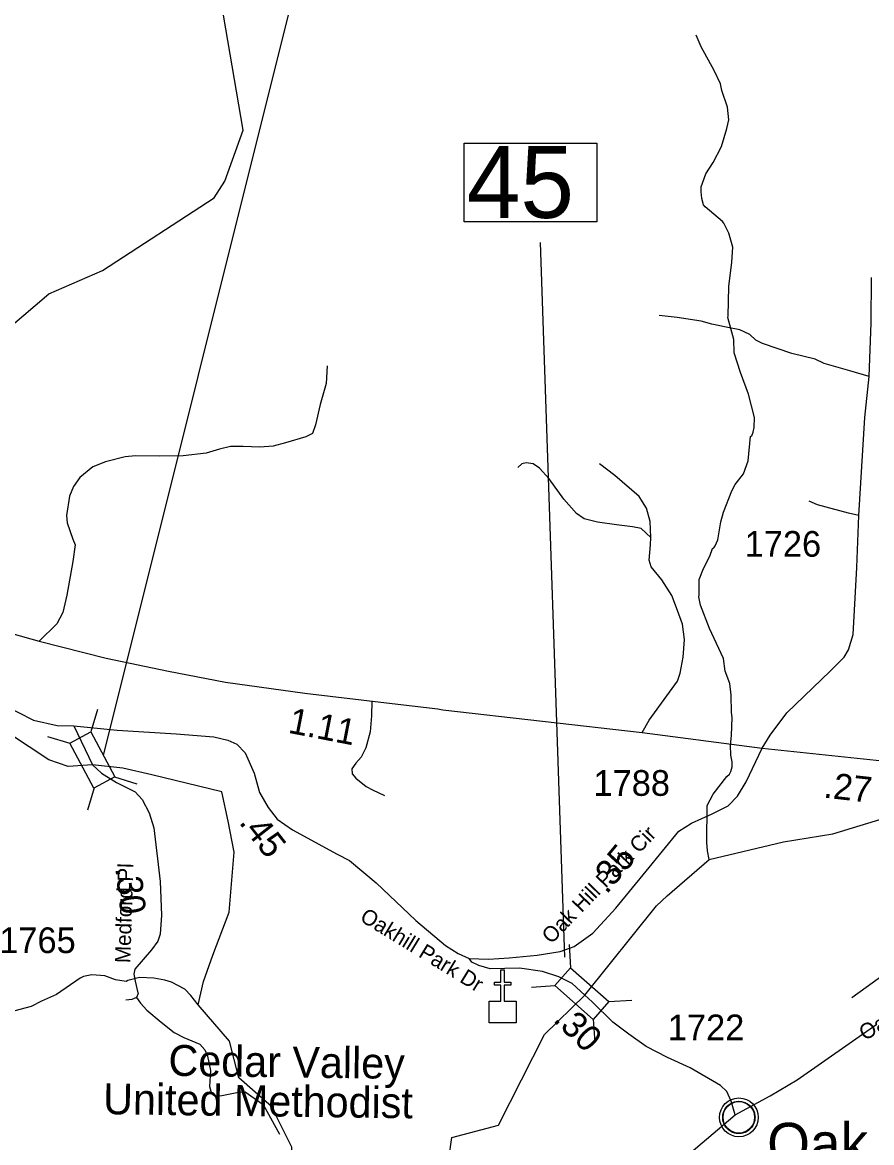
# Model space of a CAD drawing. Extents: x 1159738 to 1321356, y 736314 to 882035.
# Drawn here: x 1281438 to 1285565, y 792328 to 797771 of the extents above; entities that cross this region are included whole.
import ezdxf

# ---------------------------------------------------------------- set-up
doc = ezdxf.new("R2010")
doc.units = 0
for name, color, linetype in [('Exist Civil Demographics Community CELL', 7, 'Continuous'), ('Exist Civil Demographics Community Label', 7, 'Continuous'), ('Exist Cultural Church CELL', 7, 'Continuous'), ('Exist Cultural Church Label', 7, 'Continuous'), ('Exist Hydrographic Creek Single Shore', 7, 'Continuous'), ('Exist Hydrographic Misc Water Feature', 7, 'Continuous'), ('Exist Road Non-System Type 51', 7, 'Continuous'), ('Exist Road Primary US Attributed', 7, 'Continuous'), ('Exist Road Primary US Mileage Hundredths English Label', 7, 'Continuous'), ('Exist Road Secondary Mileage Hundredths English Label', 7, 'Continuous'), ('Exist Road Secondary Structure Standard Bridge CELL', 7, 'Continuous'), ('Exist Road Secondary Structure Standard Bridge Number Label', 7, 'Continuous'), ('Exist Road Secondary Type 51 Attributed', 7, 'Continuous'), ('Exist Road Secondary Type 51 Label', 7, 'Continuous'), ('Exist Road Secondary Type 51 Number Label', 7, 'Continuous')]:
    doc.layers.add(name, color=color, linetype=linetype)

msp = doc.modelspace()

# ---------------------------------------------------------------- linework, layer by layer
at = {"layer": 'Exist Civil Demographics Community CELL'}
msp.add_lwpolyline([(1284842.8, 792463.1), (1284843.8, 792468.7), (1284845.6, 792475.2), (1284848.5, 792482.4), (1284851.4, 792488.2), (1284854.7, 792493.9), (1284858.5, 792499), (1284862.5, 792503.4), (1284867, 792508), (1284872.6, 792512.6), (1284878, 792516.3), (1284882.9, 792519.1), (1284887.9, 792521.6), (1284893.4, 792523.9), (1284899, 792525.7), (1284903.4, 792526.9), (1284908.2, 792527.6), (1284912.3, 792528.3), (1284918.7, 792528.6), (1284923.1, 792528.5), (1284928.8, 792528.2), (1284933.7, 792527.5), (1284938.6, 792526.5), (1284943.6, 792525.1), (1284948.8, 792523.1), (1284955.4, 792520.2), (1284961.7, 792516.7), (1284966.8, 792513.2), (1284971.9, 792509.2), (1284975.2, 792506), (1284979.4, 792501.7), (1284983.2, 792497), (1284986.3, 792492.4), (1284989.4, 792487.4), (1284991.9, 792482.2), (1284993.9, 792477.2), (1284995.5, 792472.2), (1284996.8, 792467.6), (1284997.9, 792461.5), (1284998.5, 792456.8), (1284998.7, 792450.8), (1284998.6, 792445), (1284998, 792439.3), (1284997.1, 792433.9), (1284995.4, 792427.7), (1284993.5, 792421.9), (1284991.2, 792416.8), (1284988.1, 792410.8), (1284984.8, 792405.5), (1284981.3, 792400.8), (1284977.1, 792396), (1284971.8, 792391.1), (1284966.8, 792387), (1284961.8, 792383.5), (1284957.5, 792381), (1284950.7, 792377.8), (1284943.5, 792375.1), (1284937.6, 792373.6), (1284931, 792372.3), (1284926.5, 792371.8), (1284922, 792371.6), (1284916.5, 792371.6), (1284912.2, 792372), (1284906.5, 792372.7), (1284900.6, 792374), (1284896, 792375.3), (1284890.9, 792377.2), (1284886.3, 792379.2), (1284882.4, 792381.4), (1284875.6, 792385.5), (1284870, 792389.8), (1284865.1, 792394.3), (1284860.6, 792399.1), (1284857.4, 792403.1), (1284854.4, 792407.3), (1284850.4, 792414.4), (1284848.6, 792417.9), (1284846.9, 792421.9), (1284844.3, 792430.1), (1284842.8, 792437.2), (1284842.1, 792442.3), (1284841.8, 792448.6), (1284841.7, 792453.3), (1284842.3, 792459.8)], close=True, dxfattribs=at)
for centre, radius in [((1284920.4, 792450.7), 94.3), ((1284920.1, 792450.9), 76.7)]:
    msp.add_circle(centre, radius, dxfattribs=at)
at = {"layer": 'Exist Cultural Church CELL'}
msp.add_lwpolyline([(1283707.2, 793015.9), (1283764.1, 793016), (1283764.1, 793092.2), (1283732.1, 793092.2), (1283732.1, 793108.2), (1283764.1, 793108.2), (1283764.1, 793168.3), (1283780.1, 793168.3), (1283780.1, 793108.2), (1283812.1, 793108.2), (1283812.1, 793092.2), (1283780.1, 793092.2), (1283780.1, 793016), (1283837.8, 793015.9), (1283837.8, 792909.5), (1283707.2, 792909.5)], close=True, dxfattribs=at)
at = {"layer": 'Exist Hydrographic Creek Single Shore'}
for points in [[(1281777.9, 794164.3), (1281660.8, 794155.7), (1281566.8, 794187.5), (1280880.5, 794639.8)], [(1282676.3, 791738.7), (1282570.3, 791832.8), (1282581.3, 791940.9), (1282744.3, 792147.7), (1282748.3, 792305.2), (1282648.4, 792502.9), (1282490.3, 792642.9), (1282444.3, 792820.1), (1282292.2, 792996.8), (1282319, 793111.1), (1282363.3, 793238.7), (1282443.3, 793447.1), (1282467.3, 793738.8), (1282437.3, 793890.4), (1282407.5, 794032.4), (1282067.2, 794114.5), (1281926.8, 794147.2), (1281777.9, 794164.3)], [(1284571.7, 793526.9), (1284776, 793704.2), (1285136.4, 793790.2), (1285377.6, 793828.9), (1285642.3, 793909.8), (1285790.4, 793947.8), (1285865.4, 794157.6)], [(1284171.8, 793044.2), (1284520.3, 793477.7), (1284571.7, 793526.9)], [(1282676.3, 791738.7), (1282784.3, 791730.1), (1282857.3, 791626.8), (1282941.3, 791651.4), (1283103.4, 791795.9), (1283195.3, 791843.3), (1283283.3, 791999.1), (1283495.3, 792145.8), (1283525.4, 792352), (1283752.4, 792413.1), (1283975.3, 792854), (1284171.8, 793044.2)]]:
    msp.add_lwpolyline(points, dxfattribs=at)
at = {"layer": 'Exist Hydrographic Misc Water Feature'}
for points in [[(1280880.5, 794639.8), (1280905, 794831.9), (1280822.3, 795002.8), (1280818.3, 795538), (1280764.2, 795713), (1280762.2, 795982.2), (1280797.2, 796037.4), (1281379.2, 796291.5), (1281566.2, 796451.9), (1281827.2, 796564.9), (1282370.2, 796918.3), (1282422.3, 796999.4), (1282511.3, 797247.1), (1282416.2, 797807), (1282456.2, 798059), (1282425.3, 798158), (1282123.2, 798423.4), (1282059.2, 798542.9), (1281998.2, 798777.2), (1281594.2, 799612.5), (1281596.2, 799720.8), (1281631.2, 799769.4)], [(1284776, 793704.2), (1284767.3, 793746.1), (1284764.5, 793786.1), (1284766, 793966.1), (1284795.7, 794021.2), (1284862.3, 794107.1), (1284874.7, 794118.7), (1284881.1, 794130.5), (1284887.8, 794154.3), (1284888.5, 794178.3), (1284881.5, 794210.5), (1284879, 794258.6), (1284884.4, 794306.5), (1284887.1, 794394.4), (1284883.8, 794418.5), (1284882.4, 794502.5), (1284876.1, 794558.8), (1284854, 794619.5), (1284845.8, 794679.7), (1284778.2, 794825.9), (1284733.6, 794939.3), (1284724.9, 794979.5), (1284727.2, 794987.5), (1284727.5, 795063.5), (1284747.8, 795118.1), (1284778.9, 795177.9), (1284792.1, 795215.5), (1284798.1, 795217.3), (1284804.5, 795227.1), (1284817.4, 795256.7), (1284832.1, 795344.3), (1284845.5, 795391.9), (1284886.7, 795494.6), (1284901.7, 795526.1), (1284943.2, 795576.8), (1284965.1, 795640.1), (1284976.8, 795759.8), (1284982.9, 795761.6), (1284989.4, 795779.4), (1284994.1, 795803.2), (1284995.6, 795851.2), (1284967, 795964.1), (1284928.2, 796069.3), (1284897.2, 796166.3), (1284895.1, 796230.4), (1284866.4, 796337.3), (1284868.6, 796343.3), (1284870.9, 796487.2), (1284886.6, 796606.7), (1284890.8, 796678.6), (1284870.9, 796747.2), (1284846.6, 796796.1), (1284840.6, 796804.2), (1284756.7, 796874.8), (1284749, 796885.1), (1284739.9, 796915.4), (1284736.9, 796947.5), (1284737.6, 796971.5), (1284759.6, 797034.8), (1284795.2, 797089.7), (1284835.6, 797168.4), (1284862.4, 797255.6), (1284871.6, 797297.8), (1284865.6, 797359.5), (1284838, 797440.4), (1284830.9, 797472.6), (1284800.9, 797537.6), (1284736.4, 797651.6), (1284712.1, 797708.4)], [(1282292.2, 792996.8), (1282256.7, 793042.7), (1282227.6, 793073.6), (1282162.6, 793107.7), (1282130.9, 793116.6), (1282076.8, 793126.3), (1282007.3, 793130.3), (1281950.3, 793115.5), (1281942.6, 793110.5), (1281890.8, 793118.2), (1281839.4, 793137.8), (1281775.5, 793143.8), (1281735.3, 793135.1), (1281719, 793127.6), (1281604.5, 793047.1), (1281531.5, 793015.5), (1281480.9, 792989.3), (1281401.9, 792967.5)]]:
    msp.add_lwpolyline(points, dxfattribs=at)
at = {"layer": 'Exist Road Non-System Type 51'}
for points in [[(1285553.9, 796051.1), (1285459.9, 796077.3), (1285335.6, 796113.8), (1285290.6, 796135.2), (1285177.1, 796163.1), (1285035.7, 796210.2), (1285003.5, 796227.4), (1284973.5, 796255.3), (1284924.3, 796276.7), (1284857.8, 796289.6), (1284789.3, 796304.6), (1284737.8, 796319.6), (1284620, 796336.7), (1284532.2, 796347.5)], [(1282919.4, 796102.9), (1282914.7, 796017), (1282885, 795914), (1282863.2, 795815.7), (1282847.6, 795773.5), (1282814.8, 795757.9), (1282716.6, 795728.2), (1282657.3, 795712.6), (1282591.8, 795706.4), (1282510.7, 795711.1), (1282449.8, 795711.1), (1282395.2, 795697), (1282331.3, 795678.3), (1282219, 795665.8), (1282105.1, 795662.7), (1281987.3, 795664.7), (1281937.4, 795660.1), (1281842.2, 795636.6), (1281779.8, 795611.7), (1281717.4, 795560.2), (1281686.2, 795516.4), (1281667.5, 795469.6), (1281651.9, 795374.4), (1281655, 795340), (1281683.1, 795260.4), (1281694, 795233.1), (1281683.1, 795151.9), (1281653.5, 794988), (1281634.8, 794903.7), (1281605.1, 794849.1), (1281519.5, 794765.3)], [(1284491.7, 795269), (1284444.9, 795311.2), (1284402.7, 795320.6), (1284324.8, 795329.9), (1284232.7, 795342.4), (1284168.8, 795359.6), (1284131.3, 795384.6), (1284068.9, 795454.8), (1283998.7, 795553.1), (1283951.9, 795604.7), (1283920.7, 795626.5), (1283886.4, 795631.2), (1283864.6, 795626.5), (1283845.9, 795607.8)], [(1284491.7, 795269), (1284488.5, 795345.5), (1284471.4, 795411.1), (1284435.5, 795467.3), (1284317, 795568.8), (1284243.6, 795626.5)], [(1285503.4, 795374.9), (1285453.2, 795386.4), (1285303.2, 795427.1), (1285262.5, 795444.3)], [(1284449.7, 794321.4), (1284484, 794380.7), (1284583.8, 794516.5), (1284622.8, 794569.6), (1284635.3, 794608.6), (1284649.3, 794686.6), (1284655.4, 794773.3), (1284646, 794846.7), (1284622.6, 794913.8), (1284594.6, 794985.6), (1284546.2, 795062.1), (1284493.2, 795126.1), (1284483.9, 795158.2), (1284490.1, 795233.1), (1284491.7, 795269)], [(1283135.7, 794474.4), (1283134.1, 794401), (1283127.9, 794324.5), (1283107.6, 794246.5), (1283084.2, 794201.2), (1283059.2, 794171.5), (1283038.9, 794143.4), (1283040.5, 794120), (1283059.2, 794098.2), (1283109.1, 794057.6), (1283138.8, 794042), (1283198, 794015.4)], [(1285859.3, 793096.1), (1285819.1, 793146.3), (1285797.1, 793170.4), (1285763, 793182.5), (1285740.9, 793188.5), (1285698.8, 793182.5), (1285638.6, 793152.3), (1285470.1, 793031.9)], [(1281992, 793032.3), (1282012.1, 793004.8), (1282042.8, 792971.9), (1282112, 792912.9), (1282175.3, 792863), (1282222.7, 792838.6), (1282300.8, 792806.3), (1282324.9, 792779), (1282337.1, 792748.5), (1282352.9, 792679.1), (1282348, 792601.2), (1282356.6, 792567.2), (1282373.6, 792555), (1282407.6, 792556.2), (1282489.1, 792573.2), (1282520.8, 792574.5), (1282608.2, 792513.9), (1282687.3, 792369)]]:
    msp.add_lwpolyline(points, dxfattribs=at)
at = {"layer": 'Exist Road Primary US Attributed'}
for points in [[(1279317.8, 795435.9), (1279476.8, 795409.2), (1279847.1, 795310.4), (1280488, 795078.5), (1280582.1, 795044.6), (1280905.6, 794933.8), (1281387.3, 794801.3), (1281519.5, 794765.3), (1281845.5, 794682.6), (1282147.9, 794618.9), (1282425.5, 794565.9), (1282810.2, 794511.3), (1283208, 794464.5), (1283457.3, 794436.3), (1283481.2, 794431.6), (1284449.7, 794321.4), (1285033.7, 794244.8)], [(1285033.7, 794244.8), (1285865.4, 794157.6), (1286414.6, 794083.7)]]:
    msp.add_lwpolyline(points, dxfattribs=at)
at = {"layer": 'Exist Road Secondary Structure Standard Bridge CELL'}
for p, q in [((1281802.8, 794431.8), (1281770, 794323.5)), ((1281559.6, 794301.8), (1281667.9, 794268.9)), ((1281886.4, 794104.7), (1281994.7, 794071.8)), ((1281786.6, 794051.3), (1281753.7, 793943)), ((1284095, 793290.4), (1284102, 793177.5)), ((1283912.5, 793083.6), (1284025.4, 793090.7)), ((1284287.5, 793013), (1284400.5, 793020.1)), ((1284212.6, 792928.2), (1284219.7, 792815.2))]:
    msp.add_line(p, q, dxfattribs=at)
for points in [[(1281770, 794323.5), (1281886.9, 794104.9), (1281784.7, 794050.3), (1281667.9, 794268.9)], [(1284102, 793177.5), (1284287.9, 793013.4), (1284211.3, 792926.6), (1284025.4, 793090.7)]]:
    msp.add_lwpolyline(points, close=True, dxfattribs=at)
at = {"layer": 'Exist Road Secondary Structure Standard Bridge Number Label'}
for p, q in [((1281831.7, 794208.2), (1283167, 799549.2)), ((1284073.8, 793228.4), (1283956, 796701.8))]:
    msp.add_line(p, q, dxfattribs=at)
msp.add_lwpolyline([(1283585.6, 797183.8), (1284229.7, 797183.8), (1284229.7, 796801.4), (1283585.6, 796801.4)], close=True, dxfattribs=at)
at = {"layer": 'Exist Road Secondary Type 51 Attributed'}
for points in [[(1285033.7, 794244.8), (1285073, 794308.4), (1285153.8, 794415.8), (1285364, 794618), (1285432.7, 794687.5), (1285453.6, 794722.5), (1285475.1, 794796.7), (1285493, 795123.2), (1285503.4, 795374.9), (1285532.3, 795850.7), (1285553.9, 796051.1), (1285563.5, 796310.6), (1285565.6, 796531.5)], [(1279591.9, 795148.5), (1279742.3, 794990.5), (1279826.2, 794923.7), (1279893, 794880.1), (1279944.2, 794859.9), (1280011, 794841.3), (1280144.6, 794833.5), (1280289, 794833.5), (1280430.3, 794849.1), (1280583, 794887.6), (1280668.6, 794891.6), (1280740.2, 794877.6), (1280785.5, 794861.8), (1280838.8, 794828.9), (1280905.6, 794786.9), (1281004, 794702), (1281222.9, 794539.5), (1281340.3, 794457.8), (1281491.6, 794380.1), (1281607, 794354.2), (1281687.6, 794353.6)], [(1281687.6, 794353.6), (1281898.5, 794332.2), (1282184.9, 794313.5), (1282368.3, 794300.1), (1282436.5, 794282.7), (1282479.4, 794263.9), (1282520.9, 794222.4), (1282563.7, 794123.3), (1282590.5, 794029.5), (1282632, 793955.9), (1282676.1, 793899.6), (1282751.5, 793847.7), (1282968.4, 793729.8), (1283028.4, 793698.2), (1283156.9, 793591), (1283350.9, 793407.5), (1283493.9, 793285), (1283555.5, 793247.5), (1283609, 793222.5)], [(1281687.6, 794353.6), (1281777.9, 794164.3)], [(1283609, 793222.5), (1283703.4, 793219.8), (1283803.8, 793225.2), (1283940.3, 793238.6), (1284051.4, 793256), (1284119.6, 793281.5), (1284210.7, 793345.8), (1284321.8, 793467.6), (1284470.3, 793647.1), (1284627.8, 793841.8), (1284689.3, 793880.6), (1284791.1, 793926.2), (1284868.7, 793963.7), (1284912.9, 794011.9), (1284955.7, 794081.6), (1285033.7, 794244.8)], [(1281777.9, 794164.3), (1281823.1, 794122.8), (1281895.1, 794077.6), (1281985.4, 794032.4), (1282020.7, 793994.6), (1282053.7, 793929.9), (1282076.9, 793857.8), (1282107.6, 793597.2), (1282113.9, 793433.7), (1282107.5, 793340.4), (1282095.8, 793306.4), (1282065.1, 793264), (1281984.5, 793170.6), (1281979.2, 793146.2), (1281986.6, 793112.3), (1281999.4, 793055), (1282000, 793052.6), (1281992, 793032.3), (1281969.7, 793023.2), (1281940, 793020.7)], [(1284171.8, 793044.2), (1284110.3, 793100.6), (1284046, 793132.8), (1283966.4, 793159.6), (1283854, 793175.6), (1283712.1, 793171.6), (1283657.2, 793189), (1283622.4, 793205.1), (1283609, 793222.5)], [(1284901.9, 792462.3), (1284882.3, 792528.6), (1284862.5, 792575.6), (1284830.4, 792605), (1284683.1, 792690.8), (1284573.4, 792741.7), (1284469, 792795.2), (1284386, 792854.2), (1284308.4, 792913.1), (1284206.7, 793012.2), (1284171.8, 793044.2)], [(1284901.9, 792462.3), (1285072.1, 792554.9), (1285203.2, 792632.6), (1285590.7, 792904.3)], [(1282704.7, 789829.8), (1282782.3, 789905.6), (1282822.3, 789994.2), (1282833.7, 790128.6), (1282830.3, 790227), (1282838.8, 790301.3), (1282870.3, 790367.1), (1282918.8, 790407.1), (1283027.4, 790458.6), (1283256, 790558.7), (1283430.3, 790621.6), (1283496, 790684.5), (1283573.9, 790796.2), (1283648.7, 790916.8), (1283798.3, 791131.8), (1283944, 791329.1), (1284138.3, 791580.7), (1284180.7, 791643), (1284323, 791828.2), (1284428.7, 791979.8), (1284525.9, 792114.2), (1284617.3, 792222.9), (1284709.7, 792299.7), (1284901.9, 792462.3)]]:
    msp.add_lwpolyline(points, dxfattribs=at)

# ---------------------------------------------------------------- texts
at = {"layer": 'Exist Civil Demographics Community Label'}
msp.add_text('Oak Hill', height=200, dxfattribs=at).set_placement((1285057.8, 792224.1))
at = {"layer": 'Exist Cultural Church Label'}
for s, p in [('Cedar Valley', (1282147.3, 792652.9)), ('United Methodist', (1281829.7, 792466.2))]:
    msp.add_text(s, height=150, rotation=359.2252, dxfattribs=at).set_placement(p)
at = {"layer": 'Exist Road Primary US Mileage Hundredths English Label'}
for s, rotation, p in [('1.11', 349.0242, (1282725.4, 794320)), ('.27', 353.5374, (1285328.5, 794005))]:
    msp.add_text(s, height=125, rotation=rotation, dxfattribs=at).set_placement(p)
at = {"layer": 'Exist Road Secondary Mileage Hundredths English Label'}
for s, rotation, p in [('.45', 308.1373, (1282487.2, 793883.1)), ('.35', 50.3831, (1284277.3, 793531.1)), ('.30', 276.7243, (1281889.1, 793662.3)), ('.30', 315.7436, (1284013, 792921.1))]:
    msp.add_text(s, height=125, rotation=rotation, dxfattribs=at).set_placement(p)
at = {"layer": 'Exist Road Secondary Structure Standard Bridge Number Label'}
msp.add_text('45', height=350, dxfattribs=at).set_placement((1283598.1, 796821.2))
at = {"layer": 'Exist Road Secondary Type 51 Label'}
for s, rotation, p in [('Oak Hill Park Cir', 45.9294, (1284008.4, 793289.4)), ('Medford Pl', 88.1404, (1281962.3, 793199.3)), ('Oakhill Park Dr', 328.5203, (1283073.5, 793408.6)), ('Oakhill School Rd', 29.178, (1285531.1, 792821.6))]:
    msp.add_text(s, height=75, rotation=rotation, dxfattribs=at).set_placement(p)
at = {"layer": 'Exist Road Secondary Type 51 Number Label'}
for s, p in [('1726', (1284948.2, 795174.7)), ('1788', (1284213.7, 794012.9)), ('1765', (1281325.3, 793248.7)), ('1722', (1284575, 792825.3))]:
    msp.add_text(s, height=125, dxfattribs=at).set_placement(p)

doc.saveas('drawing.dxf')
